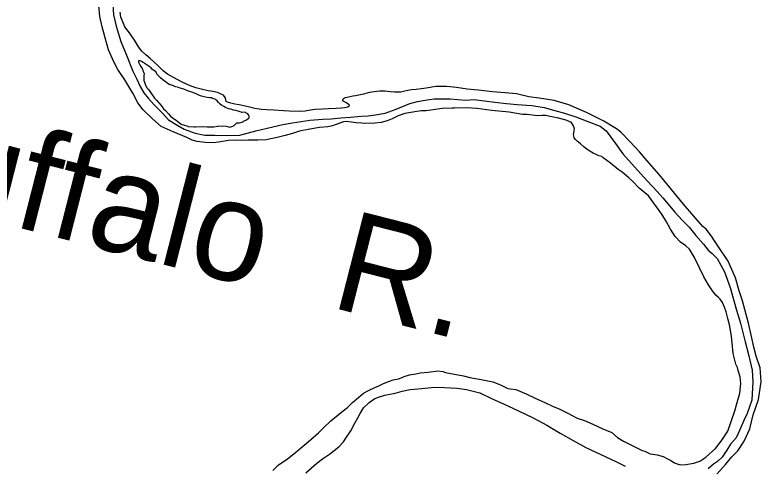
# Model space of a CAD drawing. Extents: x -83719 to 153526, y -11835 to 11446.
# Drawn here: x 15349 to 15479.8, y -642.6 to -563.4 of the extents above; entities that cross this region are included whole.
import ezdxf

# ---------------------------------------------------------------- set-up
doc = ezdxf.new("R2010")
doc.units = 0
doc.layers.add('Level 2', color=7, linetype='Continuous')
doc.layers.add('Level 9', color=7, linetype='Continuous')

msp = doc.modelspace()

# ---------------------------------------------------------------- linework, layer by layer
at = {"layer": 'Level 2'}
for points in [[(15366.08, -560.65), (15366.22, -563.41), (15366.68, -565.38), (15367.52, -568.1), (15368.49, -570.49), (15369.62, -573.28), (15370.31, -574.71), (15370.93, -576), (15371.54, -577.09), (15372.29, -578.05), (15373.43, -579.27), (15374.75, -580.62), (15375.87, -581.8), (15377.54, -582.82), (15378.65, -583.47), (15380.56, -584.14), (15382.23, -584.52), (15383.99, -584.53), (15386.29, -584.56), (15388.38, -584.5), (15391.17, -583.76), (15394.15, -583.08), (15395.94, -582.65), (15397.63, -582.36), (15400.66, -581.88), (15402.95, -581.72), (15404.41, -581.63), (15406.11, -581.47), (15407.77, -581.35), (15409.63, -581.19), (15410.86, -581.14), (15412.19, -580.98), (15413.85, -580.63), (15415.8, -579.93), (15418.18, -578.96), (15419.54, -578.61), (15421.2, -578.29), (15422.46, -578.13), (15425.26, -578.16), (15427.92, -578.36), (15429.49, -578.27), (15433.09, -578.72), (15435.12, -578.95), (15436.98, -579.13), (15439.55, -579.29), (15441.75, -579.66), (15443.62, -580.17), (15445.29, -580.64), (15447.3, -581.28), (15449.4, -582.12), (15451.55, -582.96), (15452.62, -583.78), (15454.25, -585.96), (15455.54, -587.81), (15458.62, -591.24), (15459.83, -592.59), (15461.52, -594.4), (15462.54, -595.52), (15464.64, -598.06)], [(15366.08, -560.65), (15366.22, -563.41), (15366.68, -565.38), (15367.52, -568.1), (15368.49, -570.49), (15369.62, -573.28), (15370.31, -574.71), (15370.93, -576), (15371.54, -577.09), (15372.29, -578.05), (15373.43, -579.27), (15374.75, -580.62), (15375.87, -581.8), (15377.54, -582.82), (15378.65, -583.47), (15380.56, -584.14), (15382.23, -584.52), (15383.99, -584.53), (15386.29, -584.56), (15388.38, -584.5), (15391.17, -583.76), (15394.15, -583.08), (15395.94, -582.65), (15397.63, -582.36), (15400.66, -581.88), (15402.95, -581.72), (15404.41, -581.63), (15406.11, -581.47), (15407.77, -581.35), (15409.63, -581.19), (15410.86, -581.14), (15412.19, -580.98), (15413.85, -580.63), (15415.8, -579.93), (15418.18, -578.96), (15419.54, -578.61), (15421.2, -578.29), (15422.46, -578.13), (15425.26, -578.16), (15427.92, -578.36), (15429.49, -578.27), (15433.09, -578.72), (15435.12, -578.95), (15436.98, -579.13), (15439.55, -579.29), (15441.75, -579.66), (15443.62, -580.17), (15445.29, -580.64), (15447.3, -581.28), (15449.4, -582.12), (15451.55, -582.96), (15452.62, -583.78), (15454.25, -585.96), (15455.54, -587.81), (15458.62, -591.24), (15459.83, -592.59), (15461.52, -594.4), (15462.54, -595.52), (15464.64, -598.06)], [(15464.64, -598.06), (15465.99, -599.51), (15467.17, -600.66), (15468.32, -602.15), (15469.67, -603.66), (15470.49, -604.72), (15471.16, -605.28), (15472.04, -606.17), (15473.33, -608.49), (15474.37, -611.28), (15475.46, -615.23), (15476.16, -617.49), (15477, -620.79), (15477.63, -623.25), (15478.2, -625.74), (15478.3, -627.78), (15478.14, -631.02), (15477.31, -633.37), (15476.76, -634.58), (15475.96, -636.36), (15475.37, -637.63), (15474.43, -638.72), (15473.77, -639.79), (15472.93, -641.04), (15472.11, -641.79), (15471.41, -642.26), (15470.46, -643.08)], [(15464.64, -598.06), (15465.99, -599.51), (15467.17, -600.66), (15468.32, -602.15), (15469.67, -603.66), (15470.49, -604.72), (15471.16, -605.28), (15472.04, -606.17), (15473.33, -608.49), (15474.37, -611.28), (15475.46, -615.23), (15476.16, -617.49), (15477, -620.79), (15477.63, -623.25), (15478.2, -625.74), (15478.3, -627.78), (15478.14, -631.02), (15477.31, -633.37), (15476.76, -634.58), (15475.96, -636.36), (15475.37, -637.63), (15474.43, -638.72), (15473.77, -639.79), (15472.93, -641.04), (15472.11, -641.79), (15471.41, -642.26), (15470.46, -643.08)]]:
    msp.add_lwpolyline(points, dxfattribs=at)
at = {"layer": 'Level 9'}
for points in [[(15405.75, -582.45), (15404.63, -582.9), (15403.8, -583.07), (15402.37, -583.19), (15400.64, -583.45), (15398.85, -583.81), (15397.59, -584.23), (15396.33, -584.55), (15394.94, -584.9), (15393.02, -585.33), (15391.55, -585.42), (15389.86, -585.41), (15388.69, -585.43), (15387.63, -585.41), (15386.4, -585.46), (15384.64, -585.75), (15383.78, -585.86), (15382.28, -585.82), (15380.88, -585.64), (15380.28, -585.48), (15380.01, -585.38), (15379.1, -584.93), (15376.69, -583.96), (15374.62, -583.02), (15373.07, -581.68), (15371.45, -580.06), (15370.53, -578.84), (15369.64, -577.15), (15368.25, -574.8), (15367.02, -572.98), (15366.27, -571.66), (15365.38, -569.57), (15364.75, -567.44), (15364.22, -565.51), (15363.86, -563.68), (15363.67, -561.82)], [(15405.75, -582.45), (15404.63, -582.9), (15403.8, -583.07), (15402.37, -583.19), (15400.64, -583.45), (15398.85, -583.81), (15397.59, -584.23), (15396.33, -584.55), (15394.94, -584.9), (15393.02, -585.33), (15391.55, -585.42), (15389.86, -585.41), (15388.69, -585.43), (15387.63, -585.41), (15386.4, -585.46), (15384.64, -585.75), (15383.78, -585.86), (15382.28, -585.82), (15380.88, -585.64), (15380.28, -585.48), (15380.01, -585.38), (15379.1, -584.93), (15376.69, -583.96), (15374.62, -583.02), (15373.07, -581.68), (15371.45, -580.06), (15370.53, -578.84), (15369.64, -577.15), (15368.25, -574.8), (15367.02, -572.98), (15366.27, -571.66), (15365.38, -569.57), (15364.75, -567.44), (15364.22, -565.51), (15363.86, -563.68), (15363.67, -561.82)], [(15466.15, -596.6), (15464.08, -594.03), (15461.88, -591.42), (15459.82, -589.02), (15458.43, -587.47), (15456.77, -585.65), (15455.15, -583.98), (15454.41, -583.42), (15452.2, -582.08), (15449.15, -580.52), (15446.07, -579.2), (15443.46, -578.43), (15440.83, -578.04), (15439.03, -577.8), (15436.89, -577.29), (15434.89, -577.09), (15432.69, -576.89), (15430.19, -576.65), (15428.23, -576.45), (15426.39, -576.17), (15424.63, -575.97), (15422.73, -575.96), (15421.07, -576.28), (15419.28, -576.48), (15418.45, -576.59), (15417.55, -576.73), (15416.59, -576.95), (15415.49, -577), (15414.76, -576.91), (15413.83, -576.82), (15412.86, -576.77), (15411.93, -576.92), (15411.13, -577.06), (15410.04, -577.31), (15409.24, -577.52), (15408.65, -577.63), (15408.22, -577.7), (15407.22, -577.92), (15406.82, -577.99), (15406.72, -578.02), (15406.56, -578.13), (15406.46, -578.26), (15406.39, -578.3), (15406.36, -578.46), (15406.36, -578.5), (15406.53, -578.56), (15406.7, -578.63), (15407, -578.79), (15407.13, -578.82), (15407.4, -579.02), (15407.54, -579.21), (15407.48, -579.48), (15407.31, -579.59), (15407.05, -579.69), (15406.75, -579.73), (15406.18, -579.77), (15405.28, -579.85), (15403.95, -579.9), (15402.89, -579.95), (15401.59, -580.03), (15400.76, -580.11), (15399.83, -580.29), (15398.84, -580.37), (15397.04, -580.33), (15396.04, -580.25), (15394.34, -580.14), (15393.11, -580.06), (15392.18, -580.04), (15391.04, -579.85), (15389.61, -579.5), (15388.27, -579.22), (15387.51, -579.07), (15386.8, -578.91), (15386.2, -578.72), (15385.97, -578.59), (15385.9, -578.32), (15385.79, -577.92), (15385.52, -577.49), (15384.45, -577.01), (15383.65, -576.85), (15382.85, -576.73), (15381.85, -576.51), (15380.68, -576.23), (15379.54, -575.78), (15378.3, -575.19), (15376.76, -574.41), (15375.72, -573.79), (15374.95, -573.24), (15374.07, -572.35), (15372.65, -571.07), (15371.88, -570.44), (15371.2, -569.75), (15370.63, -569.03), (15370.01, -568), (15369.06, -566.58), (15368.25, -565.52), (15367.97, -564.93), (15367.53, -563.8), (15367.41, -562.93)], [(15466.15, -596.6), (15464.08, -594.03), (15461.88, -591.42), (15459.82, -589.02), (15458.43, -587.47), (15456.77, -585.65), (15455.15, -583.98), (15454.41, -583.42), (15452.2, -582.08), (15449.15, -580.52), (15446.07, -579.2), (15443.46, -578.43), (15440.83, -578.04), (15439.03, -577.8), (15436.89, -577.29), (15434.89, -577.09), (15432.69, -576.89), (15430.19, -576.65), (15428.23, -576.45), (15426.39, -576.17), (15424.63, -575.97), (15422.73, -575.96), (15421.07, -576.28), (15419.28, -576.48), (15418.45, -576.59), (15417.55, -576.73), (15416.59, -576.95), (15415.49, -577), (15414.76, -576.91), (15413.83, -576.82), (15412.86, -576.77), (15411.93, -576.92), (15411.13, -577.06), (15410.04, -577.31), (15409.24, -577.52), (15408.65, -577.63), (15408.22, -577.7), (15407.22, -577.92), (15406.82, -577.99), (15406.72, -578.02), (15406.56, -578.13), (15406.46, -578.26), (15406.39, -578.3), (15406.36, -578.46), (15406.36, -578.5), (15406.53, -578.56), (15406.7, -578.63), (15407, -578.79), (15407.13, -578.82), (15407.4, -579.02), (15407.54, -579.21), (15407.48, -579.48), (15407.31, -579.59), (15407.05, -579.69), (15406.75, -579.73), (15406.18, -579.77), (15405.28, -579.85), (15403.95, -579.9), (15402.89, -579.95), (15401.59, -580.03), (15400.76, -580.11), (15399.83, -580.29), (15398.84, -580.37), (15397.04, -580.33), (15396.04, -580.25), (15394.34, -580.14), (15393.11, -580.06), (15392.18, -580.04), (15391.04, -579.85), (15389.61, -579.5), (15388.27, -579.22), (15387.51, -579.07), (15386.8, -578.91), (15386.2, -578.72), (15385.97, -578.59), (15385.9, -578.32), (15385.79, -577.92), (15385.52, -577.49), (15384.45, -577.01), (15383.65, -576.85), (15382.85, -576.73), (15381.85, -576.51), (15380.68, -576.23), (15379.54, -575.78), (15378.3, -575.19), (15376.76, -574.41), (15375.72, -573.79), (15374.95, -573.24), (15374.07, -572.35), (15372.65, -571.07), (15371.88, -570.44), (15371.2, -569.75), (15370.63, -569.03), (15370.01, -568), (15369.06, -566.58), (15368.25, -565.52), (15367.97, -564.93), (15367.53, -563.8), (15367.41, -562.93)], [(15374.9, -574.81), (15374.5, -574.48), (15373.96, -573.92), (15373.68, -573.39), (15373.05, -573), (15372.71, -572.6), (15372.64, -572.57), (15372.14, -572.24), (15371.8, -571.98), (15371.77, -571.95), (15371.46, -571.75), (15371.13, -571.59), (15370.89, -571.46), (15370.83, -571.46), (15370.7, -571.46), (15370.63, -571.5), (15370.6, -571.7), (15370.77, -572.06), (15371.04, -572.46), (15371.28, -572.82), (15371.38, -573.12), (15371.45, -573.35), (15371.56, -573.59), (15371.59, -573.72), (15371.53, -574.09), (15371.57, -574.29), (15371.58, -574.92), (15371.68, -575.19), (15371.78, -575.55), (15372.09, -576.22), (15372.36, -576.51), (15372.87, -577.27), (15373.42, -578), (15373.79, -578.4), (15374.19, -578.86), (15374.57, -579.32), (15375.01, -579.88), (15375.34, -580.18), (15375.85, -580.8), (15376.22, -581.17), (15376.56, -581.46), (15377.23, -581.89), (15378.11, -582.57), (15378.24, -582.64), (15378.51, -582.7), (15379.24, -582.96), (15379.34, -582.99), (15380.37, -583.04), (15380.64, -583.07), (15381.77, -582.99), (15382.64, -583.08), (15383.2, -583.03), (15383.8, -583.03), (15384.47, -582.95), (15384.6, -582.95)], [(15374.9, -574.81), (15374.5, -574.48), (15373.96, -573.92), (15373.68, -573.39), (15373.05, -573), (15372.71, -572.6), (15372.64, -572.57), (15372.14, -572.24), (15371.8, -571.98), (15371.77, -571.95), (15371.46, -571.75), (15371.13, -571.59), (15370.89, -571.46), (15370.83, -571.46), (15370.7, -571.46), (15370.63, -571.5), (15370.6, -571.7), (15370.77, -572.06), (15371.04, -572.46), (15371.28, -572.82), (15371.38, -573.12), (15371.45, -573.35), (15371.56, -573.59), (15371.59, -573.72), (15371.53, -574.09), (15371.57, -574.29), (15371.58, -574.92), (15371.68, -575.19), (15371.78, -575.55), (15372.09, -576.22), (15372.36, -576.51), (15372.87, -577.27), (15373.42, -578), (15373.79, -578.4), (15374.19, -578.86), (15374.57, -579.32), (15375.01, -579.88), (15375.34, -580.18), (15375.85, -580.8), (15376.22, -581.17), (15376.56, -581.46), (15377.23, -581.89), (15378.11, -582.57), (15378.24, -582.64), (15378.51, -582.7), (15379.24, -582.96), (15379.34, -582.99), (15380.37, -583.04), (15380.64, -583.07), (15381.77, -582.99), (15382.64, -583.08), (15383.2, -583.03), (15383.8, -583.03), (15384.47, -582.95), (15384.6, -582.95)], [(15384.6, -582.95), (15385.33, -582.87), (15385.96, -582.96), (15386.43, -583.06), (15386.56, -583.09), (15386.83, -583.05), (15387.16, -582.94), (15387.39, -582.81), (15387.59, -582.64), (15387.72, -582.47), (15387.85, -582.37), (15388.35, -582.33), (15388.72, -582.25), (15388.95, -582.18), (15389.05, -582.08), (15389.44, -581.91), (15389.97, -581.54), (15390.03, -581.4), (15390, -581.24), (15389.89, -580.97), (15389.76, -580.77), (15389.46, -580.58), (15389.32, -580.51), (15388.79, -580.52), (15388.09, -580.29), (15387.69, -580.2), (15387.25, -580.14), (15386.79, -579.98), (15386.42, -579.88), (15385.85, -579.66), (15385.55, -579.5), (15385.15, -579.23), (15384.94, -579.07), (15384.67, -578.81), (15384.4, -578.51), (15384.13, -578.28), (15383.83, -578.12), (15383.57, -578.06), (15383.43, -577.99), (15383.06, -577.96), (15382.66, -577.9), (15382.13, -577.81), (15381.66, -577.68), (15381.19, -577.49), (15380.86, -577.33), (15380.16, -577.04), (15379.39, -576.78), (15378.95, -576.62), (15378.69, -576.49), (15378.55, -576.46), (15377.92, -576.27), (15377.62, -576.17), (15377.11, -576.01), (15376.61, -575.82), (15375.98, -575.63), (15374.9, -574.81)], [(15384.6, -582.95), (15385.33, -582.87), (15385.96, -582.96), (15386.43, -583.06), (15386.56, -583.09), (15386.83, -583.05), (15387.16, -582.94), (15387.39, -582.81), (15387.59, -582.64), (15387.72, -582.47), (15387.85, -582.37), (15388.35, -582.33), (15388.72, -582.25), (15388.95, -582.18), (15389.05, -582.08), (15389.44, -581.91), (15389.97, -581.54), (15390.03, -581.4), (15390, -581.24), (15389.89, -580.97), (15389.76, -580.77), (15389.46, -580.58), (15389.32, -580.51), (15388.79, -580.52), (15388.09, -580.29), (15387.69, -580.2), (15387.25, -580.14), (15386.79, -579.98), (15386.42, -579.88), (15385.85, -579.66), (15385.55, -579.5), (15385.15, -579.23), (15384.94, -579.07), (15384.67, -578.81), (15384.4, -578.51), (15384.13, -578.28), (15383.83, -578.12), (15383.57, -578.06), (15383.43, -577.99), (15383.06, -577.96), (15382.66, -577.9), (15382.13, -577.81), (15381.66, -577.68), (15381.19, -577.49), (15380.86, -577.33), (15380.16, -577.04), (15379.39, -576.78), (15378.95, -576.62), (15378.69, -576.49), (15378.55, -576.46), (15377.92, -576.27), (15377.62, -576.17), (15377.11, -576.01), (15376.61, -575.82), (15375.98, -575.63), (15374.9, -574.81)], [(15467.98, -642.11), (15469.01, -641.76), (15470.1, -641.05), (15471.77, -639.52), (15472.75, -638.24), (15473.96, -636.49), (15475.14, -632.9), (15475.59, -631.42), (15476.03, -629.78), (15476.21, -628.11), (15476.09, -626.91), (15475.77, -625.84), (15475.6, -625.28), (15475.36, -624.71), (15475.08, -623.78), (15474.87, -622.82), (15474.71, -620.95), (15474.59, -619.85), (15474.27, -618.02), (15473.95, -616.72), (15473.63, -615.53), (15473.35, -614.69), (15472.98, -613.87), (15472.57, -613.3), (15472.3, -613.01), (15471.83, -612.61), (15471.22, -611.85), (15470.54, -610.76), (15469.75, -609.41), (15468.97, -607.81), (15468.07, -605.96), (15467.22, -604.53), (15466.55, -603.94), (15465.61, -603.29), (15464.7, -602.33), (15463.91, -601.01), (15463.19, -599.72), (15462.38, -598.36), (15460.04, -595.16), (15458.39, -593.84), (15457.27, -592.66), (15456.6, -592), (15455.42, -591.02), (15454.71, -590.56), (15453.37, -589.44), (15452.09, -588.49), (15451.82, -588.26), (15451.32, -588.14), (15450.85, -587.94), (15450.35, -587.68), (15449.44, -587.13), (15448.77, -586.6), (15448.13, -586.05), (15447.76, -585.75), (15447.66, -585.65), (15447.59, -585.62), (15447.22, -585.26), (15447.01, -584.96), (15446.91, -584.66), (15446.87, -584.43), (15446.97, -583.83), (15447, -583.72), (15447.03, -583.46), (15446.95, -583.06), (15446.85, -582.86), (15446.68, -582.56), (15446.48, -582.26), (15446.21, -582.17), (15445.61, -581.91), (15444.04, -581.46), (15442.7, -581.22), (15442, -581.09), (15441.37, -581.07), (15440.54, -581.15), (15438.77, -580.9), (15437.94, -580.88), (15435.61, -580.48), (15432.57, -580.19), (15429.94, -579.86), (15428.14, -579.72), (15426.01, -579.79), (15425.61, -579.79), (15423.88, -579.85), (15422.29, -580.07), (15421.06, -580.22), (15420.16, -580.27), (15418.7, -580.46), (15417.28, -580.74), (15416.51, -580.99), (15416.12, -581.13), (15415.09, -581.64), (15414.23, -581.99), (15413.17, -582.31), (15412.04, -582.42), (15410.28, -582.45), (15409.75, -582.42), (15408.78, -582.37), (15407.95, -582.21), (15407.08, -582.13), (15406.58, -582.2), (15405.75, -582.45)], [(15467.98, -642.11), (15469.01, -641.76), (15470.1, -641.05), (15471.77, -639.52), (15472.75, -638.24), (15473.96, -636.49), (15475.14, -632.9), (15475.59, -631.42), (15476.03, -629.78), (15476.21, -628.11), (15476.09, -626.91), (15475.77, -625.84), (15475.6, -625.28), (15475.36, -624.71), (15475.08, -623.78), (15474.87, -622.82), (15474.71, -620.95), (15474.59, -619.85), (15474.27, -618.02), (15473.95, -616.72), (15473.63, -615.53), (15473.35, -614.69), (15472.98, -613.87), (15472.57, -613.3), (15472.3, -613.01), (15471.83, -612.61), (15471.22, -611.85), (15470.54, -610.76), (15469.75, -609.41), (15468.97, -607.81), (15468.07, -605.96), (15467.22, -604.53), (15466.55, -603.94), (15465.61, -603.29), (15464.7, -602.33), (15463.91, -601.01), (15463.19, -599.72), (15462.38, -598.36), (15460.04, -595.16), (15458.39, -593.84), (15457.27, -592.66), (15456.6, -592), (15455.42, -591.02), (15454.71, -590.56), (15453.37, -589.44), (15452.09, -588.49), (15451.82, -588.26), (15451.32, -588.14), (15450.85, -587.94), (15450.35, -587.68), (15449.44, -587.13), (15448.77, -586.6), (15448.13, -586.05), (15447.76, -585.75), (15447.66, -585.65), (15447.59, -585.62), (15447.22, -585.26), (15447.01, -584.96), (15446.91, -584.66), (15446.87, -584.43), (15446.97, -583.83), (15447, -583.72), (15447.03, -583.46), (15446.95, -583.06), (15446.85, -582.86), (15446.68, -582.56), (15446.48, -582.26), (15446.21, -582.17), (15445.61, -581.91), (15444.04, -581.46), (15442.7, -581.22), (15442, -581.09), (15441.37, -581.07), (15440.54, -581.15), (15438.77, -580.9), (15437.94, -580.88), (15435.61, -580.48), (15432.57, -580.19), (15429.94, -579.86), (15428.14, -579.72), (15426.01, -579.79), (15425.61, -579.79), (15423.88, -579.85), (15422.29, -580.07), (15421.06, -580.22), (15420.16, -580.27), (15418.7, -580.46), (15417.28, -580.74), (15416.51, -580.99), (15416.12, -581.13), (15415.09, -581.64), (15414.23, -581.99), (15413.17, -582.31), (15412.04, -582.42), (15410.28, -582.45), (15409.75, -582.42), (15408.78, -582.37), (15407.95, -582.21), (15407.08, -582.13), (15406.58, -582.2), (15405.75, -582.45)], [(15471.97, -644.09), (15473.51, -642.33), (15474.66, -640.95), (15475.67, -639.93), (15476.78, -638.21), (15477.78, -636.06), (15478.35, -633.62), (15479.31, -630.93), (15479.76, -627.82), (15479.59, -625.36), (15478.93, -623.29), (15478.51, -621.7), (15478.09, -619.87), (15477.55, -617.51), (15476.5, -613.58), (15475.94, -611.82), (15475.25, -609.56), (15473.97, -606.64), (15472.17, -603.93), (15471.46, -602.87), (15471.05, -602.24), (15470.13, -600.99), (15469.56, -600.53), (15467.97, -598.71), (15466.15, -596.6)], [(15471.97, -644.09), (15473.51, -642.33), (15474.66, -640.95), (15475.67, -639.93), (15476.78, -638.21), (15477.78, -636.06), (15478.35, -633.62), (15479.31, -630.93), (15479.76, -627.82), (15479.59, -625.36), (15478.93, -623.29), (15478.51, -621.7), (15478.09, -619.87), (15477.55, -617.51), (15476.5, -613.58), (15475.94, -611.82), (15475.25, -609.56), (15473.97, -606.64), (15472.17, -603.93), (15471.46, -602.87), (15471.05, -602.24), (15470.13, -600.99), (15469.56, -600.53), (15467.97, -598.71), (15466.15, -596.6)], [(15394.14, -643.34), (15395.12, -642.45), (15396.74, -641.33), (15398.12, -640.21), (15398.97, -639.49), (15400.35, -638.34), (15402.19, -636.74), (15403.01, -635.96), (15404.36, -634.64), (15406.27, -633.05), (15407.26, -632.3), (15408.14, -631.45), (15409.26, -630.5), (15410.08, -629.79), (15410.94, -629.31), (15412.03, -628.83), (15412.73, -628.51), (15413.55, -628.1), (15414.64, -627.69), (15415.27, -627.48), (15416.17, -627.26), (15416.86, -627.02), (15417.19, -626.88), (15418.12, -626.6), (15419.22, -626.39), (15420.05, -626.21), (15421.38, -626.09), (15423.07, -625.86), (15423.97, -625.98), (15424.44, -626.18), (15426.01, -626.49), (15427.57, -626.73), (15428.71, -627.02), (15429.68, -627.24), (15430.68, -627.39), (15432.71, -627.79), (15434.08, -628.34), (15435.36, -628.96), (15436.79, -629.17), (15438.57, -629.91), (15440.17, -630.66), (15441.95, -631.47), (15443.19, -632.05), (15444.46, -632.6), (15445.9, -633.28), (15446.64, -633.7), (15447.54, -634.16), (15448.81, -634.61), (15450.29, -635.26), (15452.03, -636.03), (15453.57, -636.71), (15454.61, -637.6), (15455.65, -638.22), (15456.79, -638.83), (15457.26, -639.06), (15457.96, -639.42), (15458.94, -639.84), (15459.37, -640), (15460.31, -640.45), (15460.71, -640.48), (15461.54, -640.6), (15462.58, -640.92), (15463.25, -641.25), (15463.92, -641.64), (15464.59, -642.03), (15465.06, -642.22), (15465.56, -642.35), (15466.56, -642.3), (15467.98, -642.11)], [(15394.14, -643.34), (15395.12, -642.45), (15396.74, -641.33), (15398.12, -640.21), (15398.97, -639.49), (15400.35, -638.34), (15402.19, -636.74), (15403.01, -635.96), (15404.36, -634.64), (15406.27, -633.05), (15407.26, -632.3), (15408.14, -631.45), (15409.26, -630.5), (15410.08, -629.79), (15410.94, -629.31), (15412.03, -628.83), (15412.73, -628.51), (15413.55, -628.1), (15414.64, -627.69), (15415.27, -627.48), (15416.17, -627.26), (15416.86, -627.02), (15417.19, -626.88), (15418.12, -626.6), (15419.22, -626.39), (15420.05, -626.21), (15421.38, -626.09), (15423.07, -625.86), (15423.97, -625.98), (15424.44, -626.18), (15426.01, -626.49), (15427.57, -626.73), (15428.71, -627.02), (15429.68, -627.24), (15430.68, -627.39), (15432.71, -627.79), (15434.08, -628.34), (15435.36, -628.96), (15436.79, -629.17), (15438.57, -629.91), (15440.17, -630.66), (15441.95, -631.47), (15443.19, -632.05), (15444.46, -632.6), (15445.9, -633.28), (15446.64, -633.7), (15447.54, -634.16), (15448.81, -634.61), (15450.29, -635.26), (15452.03, -636.03), (15453.57, -636.71), (15454.61, -637.6), (15455.65, -638.22), (15456.79, -638.83), (15457.26, -639.06), (15457.96, -639.42), (15458.94, -639.84), (15459.37, -640), (15460.31, -640.45), (15460.71, -640.48), (15461.54, -640.6), (15462.58, -640.92), (15463.25, -641.25), (15463.92, -641.64), (15464.59, -642.03), (15465.06, -642.22), (15465.56, -642.35), (15466.56, -642.3), (15467.98, -642.11)], [(15399.96, -643.75), (15401.87, -642.09), (15402.86, -641.31), (15404.08, -640.49), (15405.72, -639.2), (15406.54, -638.35), (15406.97, -637.71), (15407.85, -636.4), (15408.56, -635.08), (15409.05, -634.14), (15409.47, -633.34), (15410.08, -632.36), (15411.04, -631.41), (15412.06, -630.76), (15412.89, -630.45), (15413.81, -630.17), (15415.64, -629.77), (15416.86, -629.42), (15418.22, -629.17), (15419.62, -629.02), (15422.54, -628.77), (15424.24, -628.82), (15426.47, -628.92), (15428.14, -629.16), (15430.48, -629.76), (15432.62, -630.77), (15434.6, -631.67), (15437.34, -632.94), (15439.69, -634.04), (15442.2, -635.44), (15444.55, -636.81), (15446.8, -638.08), (15449.05, -639.35), (15451.69, -640.58), (15454.31, -641.81), (15455.91, -642.62)], [(15399.96, -643.75), (15401.87, -642.09), (15402.86, -641.31), (15404.08, -640.49), (15405.72, -639.2), (15406.54, -638.35), (15406.97, -637.71), (15407.85, -636.4), (15408.56, -635.08), (15409.05, -634.14), (15409.47, -633.34), (15410.08, -632.36), (15411.04, -631.41), (15412.06, -630.76), (15412.89, -630.45), (15413.81, -630.17), (15415.64, -629.77), (15416.86, -629.42), (15418.22, -629.17), (15419.62, -629.02), (15422.54, -628.77), (15424.24, -628.82), (15426.47, -628.92), (15428.14, -629.16), (15430.48, -629.76), (15432.62, -630.77), (15434.6, -631.67), (15437.34, -632.94), (15439.69, -634.04), (15442.2, -635.44), (15444.55, -636.81), (15446.8, -638.08), (15449.05, -639.35), (15451.69, -640.58), (15454.31, -641.81), (15455.91, -642.62)]]:
    msp.add_lwpolyline(points, dxfattribs=at)

# ---------------------------------------------------------------- texts
msp.add_text('Buffalo  R.', height=17.6, rotation=345.689, dxfattribs=at).set_placement((15320.25, -593.27))

doc.saveas('drawing.dxf')
